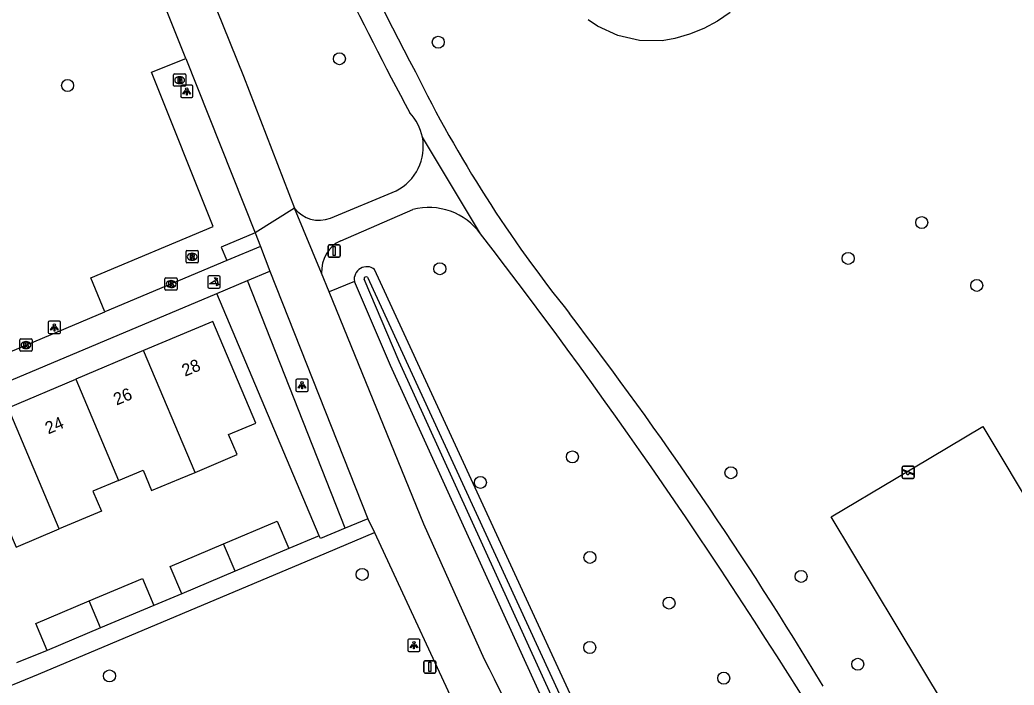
# Model space of a CAD drawing. Extents: x 157767 to 159171, y 387842 to 389425.
# Drawn here: x 158928.5 to 159009.6, y 388411.3 to 388465.6 of the extents above; entities that cross this region are included whole.
import ezdxf

# ---------------------------------------------------------------- set-up
doc = ezdxf.new("R2010")
doc.units = 0
for name, color, linetype in [('IMGEO_Afsluitpaal', 7, 'Continuous'), ('IMGEO_Berm_groen', 7, 'Continuous'), ('IMGEO_Boom', 7, 'Continuous'), ('IMGEO_Brandkraan', 7, 'Continuous'), ('IMGEO_Fietspad_gesloten', 7, 'Continuous'), ('IMGEO_Groenvoorziening', 7, 'Continuous'), ('IMGEO_Kolk', 7, 'Continuous'), ('IMGEO_Lichtpunt', 7, 'Continuous'), ('IMGEO_Pand', 7, 'Continuous'), ('IMGEO_Pand_nummerreeks', 7, 'Continuous'), ('IMGEO_Poller', 7, 'Continuous'), ('IMGEO_Rioolput', 7, 'Continuous'), ('IMGEO_Speelvoorziening', 7, 'Continuous'), ('IMGEO_Verkeersbordpaal', 7, 'Continuous'), ('IMGEO_Voetpad_gesloten', 7, 'Continuous'), ('IMGEO_Voetpad_open', 7, 'Continuous'), ('IMGEO_Waterloop', 7, 'Continuous')]:
    doc.layers.add(name, color=color, linetype=linetype)

msp = doc.modelspace()

# ---------------------------------------------------------------- linework, layer by layer
at = {"layer": 'IMGEO_Afsluitpaal'}
for p, q in [((158961.455, 388412.36), (158961.455, 388413.16)), ((158961.455, 388413.16), (158961.455, 388412.36)), ((158961.555, 388413.26), (158962.345, 388413.26)), ((158962.345, 388413.26), (158961.555, 388413.26)), ((158962.445, 388413.16), (158962.445, 388412.36)), ((158962.445, 388412.36), (158962.445, 388413.16)), ((158962.345, 388412.26), (158961.555, 388412.26)), ((158961.555, 388412.26), (158962.345, 388412.26))]:
    msp.add_line(p, q, dxfattribs=at)
msp.add_lwpolyline([(158961.875, 388413.135), (158962.025, 388413.135), (158962.025, 388412.385), (158961.875, 388412.385), (158961.875, 388413.135)], dxfattribs=at)
for centre, start, end in [((158961.555, 388413.16), 90, 180), ((158961.555, 388413.16), 90, 180), ((158962.345, 388413.16), 0, 90), ((158962.345, 388413.16), 360, 90), ((158961.555, 388412.36), 180, 270), ((158961.555, 388412.36), 180, 270), ((158962.345, 388412.36), 270, 0), ((158962.345, 388412.36), 270, 0)]:
    msp.add_arc(centre, 0.1, start, end, dxfattribs=at)
at = {"layer": 'IMGEO_Berm_groen'}
for points in [[(158955.796, 388444.217), (158953.746, 388443.363)], [(158983.946, 388381.961), (158958.733, 388437.356), (158955.796, 388444.217)]]:
    msp.add_lwpolyline(points, dxfattribs=at)
at = {"layer": 'IMGEO_Boom'}
for centre in [(158962.642, 388463.735), (158954.573, 388462.389), (158932.402, 388460.201), (159002.09, 388449.018), (158996.086, 388446.095), (158962.768, 388445.251), (159006.572, 388443.888), (158973.587, 388429.895), (158986.525, 388428.606), (158966.076, 388427.808), (158975.019, 388421.697), (158956.433, 388420.309), (158992.249, 388420.141), (158981.471, 388417.966), (158975.006, 388414.341), (158996.872, 388412.974), (158935.816, 388412.018), (158985.931, 388411.84)]:
    msp.add_circle(centre, 0.489, dxfattribs=at)
at = {"layer": 'IMGEO_Brandkraan'}
for p, q in [((158941.036, 388460.215), (158941.036, 388461.067)), ((158941.111, 388461.141), (158941.963, 388461.141)), ((158942.037, 388461.067), (158942.037, 388460.215)), ((158941.547, 388460.361), (158941.522, 388460.361)), ((158941.524, 388460.921), (158941.549, 388460.921)), ((158941.963, 388460.141), (158941.111, 388460.141))]:
    msp.add_line(p, q, dxfattribs=at)
for points in [[(158941.036, 388460.215), (158941.036, 388461.067)], [(158941.111, 388461.141), (158941.963, 388461.141)], [(158942.037, 388461.067), (158942.037, 388460.215)], [(158941.384, 388460.841), (158941.384, 388460.441), (158941.597, 388460.441)], [(158941.615, 388460.841), (158941.384, 388460.841)], [(158941.563, 388460.76), (158941.509, 388460.76), (158941.509, 388460.684)], [(158941.509, 388460.684), (158941.562, 388460.684)], [(158941.571, 388460.608), (158941.509, 388460.608), (158941.509, 388460.527)], [(158941.509, 388460.527), (158941.571, 388460.527)], [(158941.963, 388460.141), (158941.111, 388460.141)]]:
    msp.add_lwpolyline(points, dxfattribs=at)
for centre, radius, start, end in [((158941.113, 388461.065), 0.0765, 91.55205, 178.44795), ((158941.113, 388461.065), 0.0765, 91.55205, 178.44795), ((158941.961, 388461.065), 0.0765, 1.55205, 88.44795), ((158941.961, 388461.065), 0.0765, 1.55205, 88.44795), ((158941.113, 388460.217), 0.0765, 181.55205, 268.44795), ((158941.113, 388460.217), 0.0765, 181.55205, 268.44795), ((158941.564, 388460.722), 0.0379, 267.82845, 90.93552), ((158941.572, 388460.567), 0.0404, 269.87594, 90.50774), ((158941.603, 388460.692), 0.251, 268.66757, 293.53466), ((158941.619, 388460.696), 0.145, 59.4692, 91.53667), ((158941.644, 388460.743), 0.0922, 285.51372, 58.15012), ((158941.649, 388460.551), 0.105, 301.31148, 78.98903), ((158941.961, 388460.217), 0.0765, 271.55205, 358.44795), ((158941.961, 388460.217), 0.0765, 271.55205, 358.44795)]:
    msp.add_arc(centre, radius, start, end, dxfattribs=at)
for centre, major_axis, ratio, start_param, end_param in [((158941.523, 388460.641), (-0.387, 0.002), 0.722429, 4.712389, 7.853982), ((158941.548, 388460.641), (-0.39, 0.002), 0.717154, 1.570796, 4.712389)]:
    msp.add_ellipse(centre, major_axis=major_axis, ratio=ratio, start_param=start_param, end_param=end_param, dxfattribs=at)
at = {"layer": 'IMGEO_Fietspad_gesloten'}
for points in [[(158938.588, 388481.668), (158939.605, 388478.691), (158946.744, 388460.972), (158950.898, 388450.204)], [(158942.036, 388462.41), (158935.876, 388477.869)], [(158942.036, 388462.41), (158947.703, 388448.188)], [(158950.898, 388450.204), (158947.703, 388448.188)], [(158953.128, 388444.884), (158950.898, 388450.204)], [(158947.703, 388448.188), (158948.147, 388447.073)], [(158948.147, 388447.073), (158948.91, 388445.053)], [(158948.91, 388445.053), (158956.896, 388424.843)], [(158953.746, 388443.363), (158953.128, 388444.884)], [(158966.409, 388413.35), (158961.459, 388424.399), (158953.746, 388443.363)], [(158956.896, 388424.843), (158957.433, 388423.731)], [(158957.433, 388423.731), (158965.184, 388407.027)]]:
    msp.add_lwpolyline(points, dxfattribs=at)
msp.add_arc((158809.264, 388331.751), 177.068, 22.84498, 27.44087, dxfattribs=at)
at = {"layer": 'IMGEO_Groenvoorziening'}
for points in [[(158986.447, 388466.151), (158985.411, 388465.45), (158984.307, 388464.862), (158983.148, 388464.392), (158981.946, 388464.046), (158980.905, 388463.853), (158979.073, 388463.878), (158977.286, 388464.284), (158975.623, 388465.052), (158974.861, 388465.562)], [(158935.447, 388441.732), (158934.284, 388444.497), (158944.27, 388448.697), (158939.255, 388461.284), (158942.036, 388462.41)], [(159001.138, 388390.868), (159000, 388390.385), (158985.666, 388384.306), (158985.47, 388384.366), (158957.449, 388445.194)], [(158955.05, 388424.072), (158947.066, 388444.277)], [(158952.918, 388423.458), (158944.578, 388443.23)], [(159020.441, 388410.031), (159008.125, 388402.667), (159000, 388416.194), (158994.712, 388424.998), (159000, 388428.16), (159007.071, 388432.388), (159020.441, 388410.031)]]:
    msp.add_lwpolyline(points, dxfattribs=at)
msp.add_arc((158956.809, 388444.39), 1.027, 51.45164, 189.71849, dxfattribs=at)
at = {"layer": 'IMGEO_Kolk'}
for p, q in [((158940.344, 388443.575), (158940.344, 388444.427)), ((158940.419, 388444.501), (158941.271, 388444.501)), ((158940.832, 388444.281), (158940.857, 388444.281)), ((158941.345, 388444.427), (158941.345, 388443.575)), ((158941.271, 388443.501), (158940.419, 388443.501)), ((158940.855, 388443.721), (158940.83, 388443.721)), ((158928.505, 388438.596), (158928.505, 388439.448)), ((158928.58, 388439.522), (158929.432, 388439.522)), ((158928.993, 388439.302), (158929.018, 388439.302)), ((158929.506, 388439.448), (158929.506, 388438.596)), ((158929.432, 388438.522), (158928.58, 388438.522)), ((158929.016, 388438.742), (158928.991, 388438.742))]:
    msp.add_line(p, q, dxfattribs=at)
for points in [[(158940.344, 388443.575), (158940.344, 388444.427)], [(158940.419, 388444.501), (158941.271, 388444.501)], [(158940.665, 388444.201), (158940.788, 388444.201), (158940.788, 388444.05), (158940.918, 388444.201), (158941.082, 388444.201), (158940.936, 388444.05), (158941.089, 388443.801), (158940.937, 388443.801), (158940.852, 388443.965), (158940.788, 388443.898), (158940.788, 388443.801), (158940.665, 388443.801), (158940.665, 388444.201)], [(158941.345, 388444.427), (158941.345, 388443.575)], [(158941.271, 388443.501), (158940.419, 388443.501)], [(158928.505, 388438.596), (158928.505, 388439.448)], [(158928.58, 388439.522), (158929.432, 388439.522)], [(158928.826, 388439.222), (158928.949, 388439.222), (158928.949, 388439.071), (158929.079, 388439.222), (158929.243, 388439.222), (158929.097, 388439.071), (158929.25, 388438.822), (158929.098, 388438.822), (158929.013, 388438.986), (158928.949, 388438.919), (158928.949, 388438.822), (158928.826, 388438.822), (158928.826, 388439.222)], [(158929.506, 388439.448), (158929.506, 388438.596)], [(158929.432, 388438.522), (158928.58, 388438.522)]]:
    msp.add_lwpolyline(points, dxfattribs=at)
for centre, start, end in [((158940.421, 388444.425), 91.55205, 178.44795), ((158940.421, 388444.425), 91.55205, 178.44795), ((158941.269, 388444.425), 1.55205, 88.44795), ((158941.269, 388444.425), 1.55205, 88.44795), ((158940.421, 388443.577), 181.55205, 268.44795), ((158940.421, 388443.577), 181.55205, 268.44795), ((158941.269, 388443.577), 271.55205, 358.44795), ((158941.269, 388443.577), 271.55205, 358.44795), ((158928.582, 388439.446), 91.55205, 178.44795), ((158928.582, 388439.446), 91.55205, 178.44795), ((158929.43, 388439.446), 1.55205, 88.44795), ((158929.43, 388439.446), 1.55205, 88.44795), ((158928.582, 388438.598), 181.55205, 268.44795), ((158928.582, 388438.598), 181.55205, 268.44795), ((158929.43, 388438.598), 271.55205, 358.44795), ((158929.43, 388438.598), 271.55205, 358.44795)]:
    msp.add_arc(centre, 0.0765, start, end, dxfattribs=at)
for centre, major_axis, ratio, start_param, end_param in [((158940.831, 388444.001), (-0.387, 0.002), 0.722429, 4.712389, 7.853982), ((158940.856, 388444.001), (-0.39, 0.002), 0.717154, 1.570796, 4.712389), ((158928.992, 388439.022), (-0.387, 0.002), 0.722429, 4.712389, 7.853982), ((158929.017, 388439.022), (-0.39, 0.002), 0.717154, 1.570796, 4.712389)]:
    msp.add_ellipse(centre, major_axis=major_axis, ratio=ratio, start_param=start_param, end_param=end_param, dxfattribs=at)
at = {"layer": 'IMGEO_Lichtpunt'}
for p, q in [((158942.526, 388460.222), (158941.718, 388460.222)), ((158942.526, 388460.222), (158941.718, 388460.222)), ((158941.624, 388460.127), (158941.624, 388459.32)), ((158941.624, 388460.127), (158941.624, 388459.32)), ((158942.62, 388459.32), (158942.62, 388460.127)), ((158942.62, 388459.32), (158942.62, 388460.127)), ((158941.718, 388459.226), (158942.526, 388459.226)), ((158941.718, 388459.226), (158942.526, 388459.226)), ((158930.826, 388440.866), (158930.826, 388440.059)), ((158930.826, 388440.866), (158930.826, 388440.059)), ((158931.728, 388440.961), (158930.92, 388440.961)), ((158931.728, 388440.961), (158930.92, 388440.961)), ((158931.822, 388440.059), (158931.822, 388440.866)), ((158931.822, 388440.059), (158931.822, 388440.866)), ((158930.92, 388439.965), (158931.728, 388439.965)), ((158930.92, 388439.965), (158931.728, 388439.965)), ((158951.032, 388436.142), (158951.032, 388435.335)), ((158951.032, 388436.142), (158951.032, 388435.335)), ((158951.934, 388436.237), (158951.126, 388436.237)), ((158951.934, 388436.237), (158951.126, 388436.237)), ((158952.028, 388435.335), (158952.028, 388436.142)), ((158952.028, 388435.335), (158952.028, 388436.142)), ((158951.126, 388435.241), (158951.934, 388435.241)), ((158951.126, 388435.241), (158951.934, 388435.241)), ((158960.155, 388414.928), (158960.155, 388414.121)), ((158960.155, 388414.928), (158960.155, 388414.121)), ((158961.057, 388415.023), (158960.249, 388415.023)), ((158961.057, 388415.023), (158960.249, 388415.023)), ((158961.151, 388414.121), (158961.151, 388414.928)), ((158961.151, 388414.121), (158961.151, 388414.928)), ((158960.249, 388414.027), (158961.057, 388414.027)), ((158960.249, 388414.027), (158961.057, 388414.027))]:
    msp.add_line(p, q, dxfattribs=at)
for points in [[(158941.998, 388459.791), (158942.037, 388459.763), (158941.849, 388459.501), (158941.811, 388459.528), (158941.998, 388459.791)], [(158942.1, 388459.743), (158942.147, 388459.743), (158942.147, 388459.421), (158942.1, 388459.421), (158942.1, 388459.743)], [(158942.21, 388459.763), (158942.248, 388459.79), (158942.435, 388459.528), (158942.396, 388459.5), (158942.21, 388459.763)], [(158931.2, 388440.53), (158931.239, 388440.502), (158931.051, 388440.24), (158931.013, 388440.267), (158931.2, 388440.53)], [(158931.302, 388440.482), (158931.349, 388440.482), (158931.349, 388440.16), (158931.302, 388440.16), (158931.302, 388440.482)], [(158931.412, 388440.502), (158931.45, 388440.529), (158931.637, 388440.267), (158931.598, 388440.239), (158931.412, 388440.502)], [(158951.406, 388435.806), (158951.445, 388435.778), (158951.257, 388435.516), (158951.219, 388435.543), (158951.406, 388435.806)], [(158951.508, 388435.758), (158951.555, 388435.758), (158951.555, 388435.436), (158951.508, 388435.436), (158951.508, 388435.758)], [(158951.618, 388435.778), (158951.656, 388435.805), (158951.843, 388435.543), (158951.804, 388435.515), (158951.618, 388435.778)], [(158960.529, 388414.592), (158960.568, 388414.564), (158960.38, 388414.302), (158960.342, 388414.329), (158960.529, 388414.592)], [(158960.631, 388414.544), (158960.678, 388414.544), (158960.678, 388414.222), (158960.631, 388414.222), (158960.631, 388414.544)], [(158960.741, 388414.564), (158960.779, 388414.591), (158960.966, 388414.329), (158960.927, 388414.301), (158960.741, 388414.564)]]:
    msp.add_lwpolyline(points, dxfattribs=at)
for centre in [(158942.123, 388459.925), (158931.325, 388440.664), (158951.531, 388435.94), (158960.654, 388414.726)]:
    msp.add_circle(centre, 0.0994, dxfattribs=at)
for centre, start, end in [((158941.718, 388460.127), 90, 180), ((158941.718, 388460.127), 90, 180), ((158942.526, 388460.127), 0, 90), ((158942.526, 388460.127), 0, 90), ((158941.718, 388459.32), 180, 270), ((158941.718, 388459.32), 180, 270), ((158942.526, 388459.32), 270, 0), ((158942.526, 388459.32), 270, 360), ((158930.92, 388440.866), 90, 180), ((158930.92, 388440.866), 90, 180), ((158931.728, 388440.866), 0, 90), ((158931.728, 388440.866), 0, 90), ((158930.92, 388440.059), 180, 270), ((158930.92, 388440.059), 180, 270), ((158931.728, 388440.059), 270, 0), ((158931.728, 388440.059), 270, 360), ((158951.126, 388436.142), 90, 180), ((158951.126, 388436.142), 90, 180), ((158951.934, 388436.142), 0, 90), ((158951.934, 388436.142), 0, 90), ((158951.126, 388435.335), 180, 270), ((158951.126, 388435.335), 180, 270), ((158951.934, 388435.335), 270, 0), ((158951.934, 388435.335), 270, 360), ((158960.249, 388414.928), 90, 180), ((158960.249, 388414.928), 90, 180), ((158961.057, 388414.928), 0, 90), ((158961.057, 388414.928), 0, 90), ((158960.249, 388414.121), 180, 270), ((158960.249, 388414.121), 180, 270), ((158961.057, 388414.121), 270, 0), ((158961.057, 388414.121), 270, 360)]:
    msp.add_arc(centre, 0.0946, start, end, dxfattribs=at)
at = {"layer": 'IMGEO_Pand'}
for points in [[(158942.795, 388428.635), (158946.225, 388430.082), (158945.536, 388431.715), (158947.745, 388432.647), (158944.244, 388440.948), (158938.604, 388438.569)], [(158938.604, 388438.569), (158933.073, 388436.236)], [(158942.795, 388428.635), (158938.604, 388438.569)], [(158927.542, 388433.903), (158933.073, 388436.236)], [(158933.073, 388436.236), (158936.56, 388427.972)], [(158931.715, 388424.011), (158927.542, 388433.903)], [(158936.56, 388427.972), (158938.552, 388428.812), (158939.257, 388427.143), (158941.619, 388428.139), (158942.795, 388428.635)], [(158936.56, 388427.972), (158934.468, 388427.089), (158935.155, 388425.462), (158931.715, 388424.011)], [(158945.132, 388422.806), (158949.5, 388424.648), (158950.444, 388422.41)], [(158925.488, 388423.327), (158927.504, 388424.177), (158928.2, 388422.528), (158931.715, 388424.011)], [(158941.707, 388418.725), (158940.763, 388420.963), (158945.132, 388422.806)], [(158946.076, 388420.567), (158945.132, 388422.806)], [(158950.444, 388422.41), (158946.076, 388420.567)], [(158946.076, 388420.567), (158941.707, 388418.725)], [(158934.151, 388418.14), (158938.509, 388419.978), (158939.439, 388417.772)], [(158930.725, 388414.096), (158929.794, 388416.302), (158934.151, 388418.14)], [(158935.082, 388415.934), (158934.151, 388418.14)], [(158939.439, 388417.772), (158935.082, 388415.934)], [(158935.082, 388415.934), (158930.725, 388414.096)]]:
    msp.add_lwpolyline(points, dxfattribs=at)
at = {"layer": 'IMGEO_Poller'}
for p, q in [((158943.847, 388444.567), (158943.847, 388443.76)), ((158943.847, 388444.567), (158943.847, 388443.76)), ((158944.749, 388444.662), (158943.941, 388444.662)), ((158944.749, 388444.662), (158943.941, 388444.662)), ((158944.843, 388443.76), (158944.843, 388444.567)), ((158944.843, 388443.76), (158944.843, 388444.567)), ((158943.941, 388443.665), (158944.749, 388443.665)), ((158943.941, 388443.665), (158944.749, 388443.665))]:
    msp.add_line(p, q, dxfattribs=at)
for points in [[(158944.482, 388444.018), (158943.969, 388444.018), (158944.399, 388444.293)], [(158944.526, 388444.391), (158944.514, 388444.318), (158944.389, 388444.523)], [(158944.389, 388444.523), (158944.62, 388444.457), (158944.549, 388444.425)], [(158944.542, 388443.846), (158944.608, 388444.077), (158944.638, 388444.009)], [(158944.674, 388443.982), (158944.746, 388443.971), (158944.542, 388443.846)]]:
    msp.add_lwpolyline(points, dxfattribs=at)
for centre, radius, start, end in [((158943.941, 388444.567), 0.0946, 90, 180), ((158943.941, 388444.567), 0.0946, 90, 180), ((158944.154, 388444.068), 0.332, 351.32473, 42.4854), ((158944.168, 388444.078), 0.476, 351.75274, 41.16905), ((158944.168, 388444.078), 0.516, 349.35686, 42.29123), ((158944.749, 388444.567), 0.0946, 0, 90), ((158944.749, 388444.567), 0.0946, 0, 90), ((158943.941, 388443.76), 0.0946, 180, 270), ((158943.941, 388443.76), 0.0946, 180, 270), ((158944.749, 388443.76), 0.0946, 270, 0), ((158944.749, 388443.76), 0.0946, 270, 0)]:
    msp.add_arc(centre, radius, start, end, dxfattribs=at)
at = {"layer": 'IMGEO_Rioolput'}
for p, q in [((158942.059, 388445.802), (158942.059, 388446.654)), ((158942.134, 388446.728), (158942.986, 388446.728)), ((158942.547, 388446.508), (158942.572, 388446.508)), ((158943.06, 388446.654), (158943.06, 388445.802)), ((158942.986, 388445.728), (158942.134, 388445.728)), ((158942.57, 388445.948), (158942.545, 388445.948))]:
    msp.add_line(p, q, dxfattribs=at)
for points in [[(158942.059, 388445.802), (158942.059, 388446.654)], [(158942.134, 388446.728), (158942.986, 388446.728)], [(158942.648, 388446.426), (158942.396, 388446.428), (158942.396, 388446.028)], [(158943.06, 388446.654), (158943.06, 388445.802)], [(158942.986, 388445.728), (158942.134, 388445.728)], [(158942.396, 388446.028), (158942.52, 388446.028), (158942.52, 388446.19), (158942.531, 388446.19)], [(158942.574, 388446.347), (158942.52, 388446.347), (158942.52, 388446.266)], [(158942.52, 388446.266), (158942.572, 388446.266)], [(158942.578, 388446.161), (158942.649, 388446.028), (158942.789, 388446.028), (158942.724, 388446.154)]]:
    msp.add_lwpolyline(points, dxfattribs=at)
for centre, radius, start, end in [((158942.136, 388446.652), 0.0765, 91.55205, 178.44795), ((158942.136, 388446.652), 0.0765, 91.55205, 178.44795), ((158942.647, 388446.316), 0.109, 350.36119, 89.41601), ((158942.984, 388446.652), 0.0765, 1.55205, 88.44795), ((158942.984, 388446.652), 0.0765, 1.55205, 88.44795), ((158942.136, 388445.804), 0.0765, 181.55205, 268.44795), ((158942.136, 388445.804), 0.0765, 181.55205, 268.44795), ((158942.53, 388446.137), 0.0533, 26.02933, 88.69889), ((158942.556, 388446.455), 0.19, 274.7715, 282.96867), ((158942.58, 388446.251), 0.0964, 77.00612, 93.18647), ((158942.594, 388446.308), 0.0378, 276.66336, 79.67722), ((158942.645, 388446.316), 0.112, 277.58423, 350.98172), ((158942.629, 388446.101), 0.108, 29.51342, 73.79051), ((158942.984, 388445.804), 0.0765, 271.55205, 358.44795), ((158942.984, 388445.804), 0.0765, 271.55205, 358.44795)]:
    msp.add_arc(centre, radius, start, end, dxfattribs=at)
for centre, major_axis, ratio, start_param, end_param in [((158942.546, 388446.228), (-0.387, 0.002), 0.722429, 4.712389, 7.853982), ((158942.571, 388446.228), (-0.39, 0.002), 0.717154, 1.570796, 4.712389)]:
    msp.add_ellipse(centre, major_axis=major_axis, ratio=ratio, start_param=start_param, end_param=end_param, dxfattribs=at)
at = {"layer": 'IMGEO_Speelvoorziening'}
for p, q in [((159000.489, 388428.231), (159000.489, 388429.031)), ((159000.489, 388429.031), (159000.489, 388428.231)), ((159000.872, 388428.659), (159000.533, 388428.796)), ((159000.558, 388428.856), (159001.434, 388428.503)), ((159000.589, 388429.131), (159001.379, 388429.131)), ((159001.379, 388429.131), (159000.589, 388429.131)), ((159001.41, 388428.443), (159001.07, 388428.58)), ((159001.479, 388429.031), (159001.479, 388428.231)), ((159001.479, 388428.231), (159001.479, 388429.031)), ((159001.379, 388428.131), (159000.589, 388428.131)), ((159000.589, 388428.131), (159001.379, 388428.131))]:
    msp.add_line(p, q, dxfattribs=at)
for centre, radius, start, end in [((159000.589, 388429.031), 0.1, 90, 180), ((159000.589, 388429.031), 0.1, 90, 180), ((159000.546, 388428.826), 0.0327, 68.07798, 248.07798), ((159000.951, 388428.569), 0.12, 130.99278, 5.16318), ((159001.379, 388429.031), 0.1, 0, 90), ((159001.379, 388429.031), 0.1, 360, 90), ((159000.589, 388428.231), 0.1, 180, 270), ((159000.589, 388428.231), 0.1, 180, 270), ((159001.379, 388428.231), 0.1, 270, 0), ((159001.379, 388428.231), 0.1, 270, 0), ((159001.422, 388428.473), 0.0327, 248.07798, 68.07798)]:
    msp.add_arc(centre, radius, start, end, dxfattribs=at)
at = {"layer": 'IMGEO_Verkeersbordpaal'}
for p, q in [((158953.646, 388446.292), (158953.646, 388447.092)), ((158953.646, 388447.092), (158953.646, 388446.292)), ((158953.746, 388447.192), (158954.536, 388447.192)), ((158954.536, 388447.192), (158953.746, 388447.192)), ((158954.636, 388447.092), (158954.636, 388446.292)), ((158954.636, 388446.292), (158954.636, 388447.092)), ((158954.536, 388446.192), (158953.746, 388446.192)), ((158953.746, 388446.192), (158954.536, 388446.192))]:
    msp.add_line(p, q, dxfattribs=at)
msp.add_lwpolyline([(158954.066, 388447.067), (158954.216, 388447.067), (158954.216, 388446.317), (158954.066, 388446.317), (158954.066, 388447.067)], dxfattribs=at)
for centre, start, end in [((158953.746, 388447.092), 90, 180), ((158953.746, 388447.092), 90, 180), ((158954.536, 388447.092), 0, 90), ((158954.536, 388447.092), 360, 90), ((158953.746, 388446.292), 180, 270), ((158953.746, 388446.292), 180, 270), ((158954.536, 388446.292), 270, 0), ((158954.536, 388446.292), 270, 0)]:
    msp.add_arc(centre, 0.1, start, end, dxfattribs=at)
at = {"layer": 'IMGEO_Voetpad_gesloten'}
for points in [[(158966.091, 388448.098), (158961.347, 388455.983)], [(158953.84, 388449.383), (158959.194, 388451.614)], [(158954.684, 388447.538), (158960.561, 388450.073)]]:
    msp.add_lwpolyline(points, dxfattribs=at)
for centre, radius, start, end in [((159246.681, 388612.079), 323.219, 202.06912, 207.80389), ((159302.694, 388639.861), 387.698, 204.15334, 207.97876), ((159056.814, 388508.67), 107.076, 206.24781, 218.79485), ((158957.436, 388455.211), 3.987, 11.16018, 43.88645), ((158957.422, 388455.202), 4.002, 296.27867, 11.25409), ((158952.909, 388451.73), 2.524, 217.18084, 291.63438), ((158961.889, 388445.063), 5.183, 35.84356, 104.84879), ((158596.919, 388163.285), 466.269, 31.03155, 37.64989), ((158955.865, 388445.063), 2.743, 115.50212, 183.73298), ((158707.706, 388238.527), 334.37, 31.09028, 37.39298)]:
    msp.add_arc(centre, radius, start, end, dxfattribs=at)
at = {"layer": 'IMGEO_Voetpad_open'}
for points in [[(158947.703, 388448.188), (158944.917, 388447.016), (158945.382, 388445.91)], [(158948.147, 388447.073), (158945.382, 388445.91)], [(158945.382, 388445.91), (158935.447, 388441.732)], [(158947.066, 388444.277), (158948.91, 388445.053)], [(158944.578, 388443.23), (158947.066, 388444.277)], [(158909.047, 388443.375), (158914.423, 388430.54), (158920.872, 388433.254), (158944.578, 388443.23)], [(158925.233, 388437.436), (158935.447, 388441.732)], [(158956.896, 388424.843), (158955.05, 388424.072)], [(158921.247, 388410.088), (158921.791, 388408.781), (158930.013, 388412.173), (158953.509, 388422.077), (158957.433, 388423.731)], [(158955.05, 388424.072), (158953.025, 388423.226), (158952.918, 388423.458)], [(158952.918, 388423.458), (158950.444, 388422.41)], [(158941.707, 388418.725), (158939.439, 388417.772)], [(158930.725, 388414.096), (158928.241, 388413.096)]]:
    msp.add_lwpolyline(points, dxfattribs=at)
at = {"layer": 'IMGEO_Waterloop'}
for points in [[(158984.659, 388382.324), (158959.464, 388437.679), (158956.585, 388444.405)], [(158956.865, 388444.551), (158984.894, 388383.706), (158985.71, 388383.456), (159000.312, 388389.649), (159001.26, 388390.051)]]:
    msp.add_lwpolyline(points, dxfattribs=at)
msp.add_arc((158956.756, 388444.418), 0.172, 50.84072, 184.23692, dxfattribs=at)

# ---------------------------------------------------------------- texts
at = {"layer": 'IMGEO_Pand_nummerreeks'}
for s, p in [('28', (158941.974, 388436.43)), ('26', (158936.396, 388434.078)), ('24', (158930.821, 388431.726))]:
    msp.add_text(s, height=1, rotation=22.87058, dxfattribs=at).set_placement(p)

doc.saveas('drawing.dxf')
